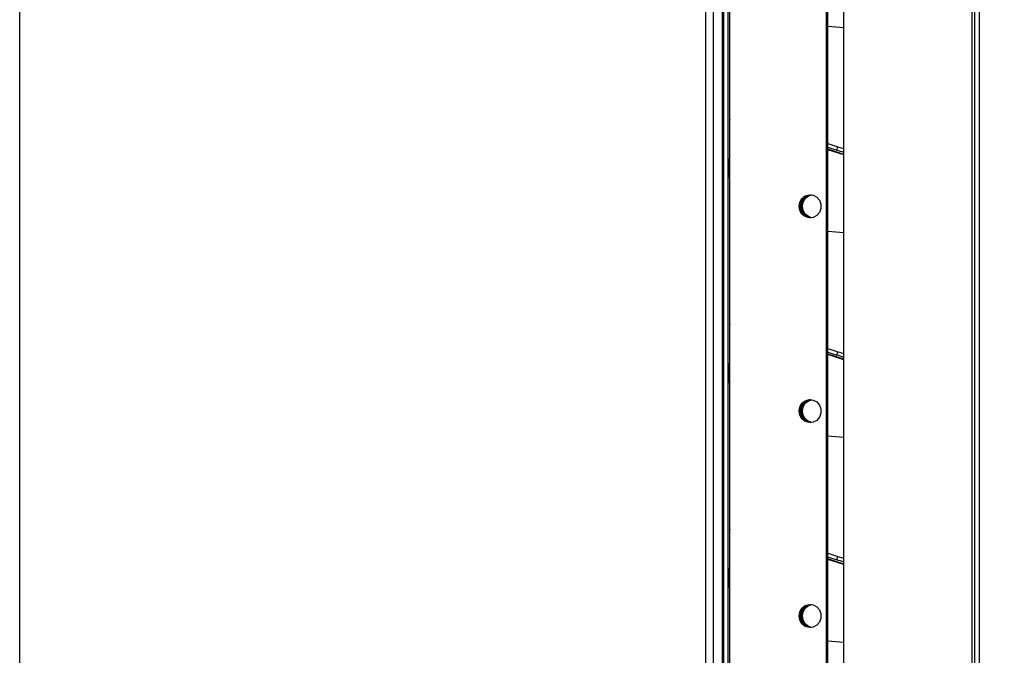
# Model space of a CAD drawing. Header units: millimetres. Extents: x 0 to 39025, y -31299 to 8400.
# Tile 329 of 382: x 17441 to 17663, y 1624 to 1768. Entities that reach past the tile are written whole.
import ezdxf

# ---------------------------------------------------------------- set-up
doc = ezdxf.new("R2010")
doc.units = ezdxf.units.MM
doc.header["$PDSIZE"] = -1
doc.layers.add('DIMENZIJE', color=4, linetype='Continuous')
doc.styles.add('SLDTEXTSTYLE6', font='txt')
doc.dimstyles.new('SLDDIMSTYLE0', dxfattribs={"dimtxt": 3, "dimasz": 3.414889, "dimexe": 0, "dimexo": 0.0625, "dimgap": 0.75, "dimtad": 1, "dimdec": 0, "dimlfac": 20, "dimrnd": 1e-09, "dimzin": 12, "dimdsep": 46, "dimtxsty": 'SLDTEXTSTYLE6', "dimsah": 1, "dimcen": 0.09, "dimadec": 0, "dimazin": 3, "dimtfac": 1, "dimtdec": 0, "dimtofl": 0, "dimtmove": 0, "dimatfit": 3, "dimfxl": 1, "dimfrac": 2, "dimtolj": 1, "dimtzin": 12, "dimarcsym": 0})

# ---------------------------------------------------------------- blocks, each defined once
blk = doc.blocks.new('*U63')
at = {"lineweight": 25}
for points in [[(498.4, 16.45), (498.4, 16.45), (498.4, 557.15), (498.4, 557.15)], [(684.42, 18.46), (684.42, 18.46), (684.42, 557.15), (684.42, 557.15)], [(713.31, 557.15), (713.31, 557.15), (713.31, 16.45), (713.31, 16.45)], [(713.91, 557.15), (713.91, 557.15), (713.91, 16.45), (713.91, 16.45)], [(714.96, 557.15), (714.96, 557.15), (714.96, 16.45), (714.96, 16.45)], [(715, 85.75), (715, 85.75), (715, 557.15), (715, 557.15)], [(657.32, 115.01), (657.32, 115.01), (657.32, 544.18), (657.32, 544.18)], [(657.32, 116.46), (657.32, 116.46), (657.32, 531.12), (657.32, 531.12)], [(658.32, 116.46), (658.32, 116.46), (658.32, 531.12), (658.32, 531.12)], [(656.95, 529.11), (656.95, 529.11), (656.95, 120.93), (656.95, 120.93)], [(658.7, 113.77), (658.7, 113.77), (658.7, 529.5), (658.7, 529.5)], [(653.15, 528.1), (653.15, 528.1), (653.15, 120.93), (653.15, 120.93)], [(654.95, 528.1), (654.95, 528.1), (654.95, 120.93), (654.95, 120.93)], [(680.52, 108.43), (680.52, 108.43), (680.52, 522.6), (680.52, 522.6)], [(680.83, 108.43), (680.83, 108.43), (680.83, 522.6), (680.83, 522.6)], [(680.83, 318.78), (680.83, 318.78), (684.42, 318.51), (684.42, 318.51)], [(658.62, 294.27), (658.62, 294.27), (658.62, 289.01), (658.62, 289.01)], [(658.7, 294.27), (658.7, 294.27), (658.62, 294.27), (658.62, 294.27)], [(680.83, 292.32), (680.83, 292.32), (683.08, 291.58), (683.08, 291.58)], [(680.83, 291.47), (680.83, 291.47), (682.83, 290.81), (682.83, 290.81)], [(682.83, 290.81), (682.83, 290.81), (683.08, 291.58), (683.08, 291.58)], [(658.62, 289.01), (658.62, 289.01), (658.7, 289.01), (658.7, 289.01)], [(684.42, 289.85), (684.42, 289.85), (680.83, 291.02), (680.83, 291.02)], [(684.42, 289.77), (684.42, 289.77), (680.83, 290.93), (680.83, 290.93)], [(658.7, 284.49), (658.7, 284.49), (658.62, 284.49), (658.62, 284.49)], [(680.83, 272.55), (680.83, 272.55), (684.42, 272.27), (684.42, 272.27)], [(658.62, 248.03), (658.62, 248.03), (658.62, 242.78), (658.62, 242.78)], [(658.7, 248.03), (658.7, 248.03), (658.62, 248.03), (658.62, 248.03)], [(680.83, 246.08), (680.83, 246.08), (683.08, 245.34), (683.08, 245.34)], [(680.83, 245.24), (680.83, 245.24), (682.83, 244.58), (682.83, 244.58)], [(684.42, 243.61), (684.42, 243.61), (680.83, 244.78), (680.83, 244.78)], [(684.42, 243.53), (684.42, 243.53), (680.83, 244.7), (680.83, 244.7)], [(682.83, 244.58), (682.83, 244.58), (683.08, 245.34), (683.08, 245.34)], [(658.62, 242.78), (658.62, 242.78), (658.7, 242.78), (658.7, 242.78)], [(658.7, 238.26), (658.7, 238.26), (658.62, 238.26), (658.62, 238.26)], [(680.83, 226.31), (680.83, 226.31), (684.42, 226.03), (684.42, 226.03)], [(658.62, 201.8), (658.62, 201.8), (658.62, 196.55), (658.62, 196.55)], [(658.7, 201.8), (658.7, 201.8), (658.62, 201.8), (658.62, 201.8)], [(680.83, 199.84), (680.83, 199.84), (683.08, 199.11), (683.08, 199.11)], [(680.83, 199), (680.83, 199), (682.83, 198.35), (682.83, 198.35)], [(684.42, 197.38), (684.42, 197.38), (680.83, 198.55), (680.83, 198.55)], [(684.42, 197.29), (684.42, 197.29), (680.83, 198.46), (680.83, 198.46)], [(682.83, 198.35), (682.83, 198.35), (683.08, 199.11), (683.08, 199.11)], [(658.62, 196.55), (658.62, 196.55), (658.7, 196.55), (658.7, 196.55)], [(658.7, 192.02), (658.7, 192.02), (658.62, 192.02), (658.62, 192.02)], [(680.83, 180.07), (680.83, 180.07), (684.42, 179.8), (684.42, 179.8)]]:
    blk.add_open_spline(points, degree=3, dxfattribs=at)
for points, knots in [([(658.7, 297.79), (658.7, 297.79), (658.65, 297.64), (658.65, 297.64), (658.65, 297.64), (658.63, 297.46), (658.63, 297.46), (658.63, 297.46), (658.62, 297.35), (658.62, 297.35)], [0, 0, 0, 0, 1, 1, 1, 2, 2, 2, 3, 3, 3, 3]), ([(658.62, 297.35), (658.62, 297.35), (658.62, 296.99), (658.62, 296.99), (658.62, 296.99), (658.62, 296.62), (658.62, 296.62), (658.62, 296.62), (658.62, 296.23), (658.62, 296.23), (658.62, 296.23), (658.62, 295.85), (658.62, 295.85), (658.62, 295.85), (658.62, 295.46), (658.62, 295.46), (658.62, 295.46), (658.62, 295.06), (658.62, 295.06), (658.62, 295.06), (658.62, 294.67), (658.62, 294.67), (658.62, 294.67), (658.62, 294.27), (658.62, 294.27)], [0, 0, 0, 0, 1, 1, 1, 2, 2, 2, 3, 3, 3, 4, 4, 4, 5, 5, 5, 6, 6, 6, 7, 7, 7, 8, 8, 8, 8]), ([(683.08, 291.58), (683.08, 291.58), (683.48, 291.45), (683.48, 291.45), (683.48, 291.45), (683.89, 291.32), (683.89, 291.32), (683.89, 291.32), (684.29, 291.18), (684.29, 291.18), (684.29, 291.18), (684.42, 291.14), (684.42, 291.14)], [0, 0, 0, 0, 1, 1, 1, 2, 2, 2, 3, 3, 3, 4, 4, 4, 4]), ([(658.62, 284.49), (658.62, 284.49), (658.62, 284.58), (658.62, 284.58), (658.62, 284.58), (658.62, 284.84), (658.62, 284.84), (658.62, 284.84), (658.62, 285.26), (658.62, 285.26), (658.62, 285.26), (658.62, 285.82), (658.62, 285.82), (658.62, 285.82), (658.62, 286.5), (658.62, 286.5), (658.62, 286.5), (658.62, 287.28), (658.62, 287.28), (658.62, 287.28), (658.62, 288.13), (658.62, 288.13), (658.62, 288.13), (658.62, 289.01), (658.62, 289.01)], [0, 0, 0, 0, 1, 1, 1, 2, 2, 2, 3, 3, 3, 4, 4, 4, 5, 5, 5, 6, 6, 6, 7, 7, 7, 8, 8, 8, 8]), ([(684.42, 290.3), (684.42, 290.3), (684.04, 290.42), (684.04, 290.42), (684.04, 290.42), (683.64, 290.55), (683.64, 290.55), (683.64, 290.55), (683.23, 290.69), (683.23, 290.69), (683.23, 290.69), (682.83, 290.81), (682.83, 290.81)], [0, 0, 0, 0, 1, 1, 1, 2, 2, 2, 3, 3, 3, 4, 4, 4, 4]), ([(674.31, 278.16), (674.31, 278.16), (674.48, 277.21), (674.48, 277.21), (674.48, 277.21), (674.96, 276.39), (674.96, 276.39), (674.96, 276.39), (675.69, 275.82), (675.69, 275.82), (675.69, 275.82), (676.55, 275.55), (676.55, 275.55), (676.55, 275.55), (677.46, 275.64), (677.46, 275.64), (677.46, 275.64), (678.28, 276.06), (678.28, 276.06), (678.28, 276.06), (678.89, 276.78), (678.89, 276.78), (678.89, 276.78), (679.21, 277.67), (679.21, 277.67), (679.21, 277.67), (679.21, 278.63), (679.21, 278.63), (679.21, 278.63), (678.89, 279.53), (678.89, 279.53), (678.89, 279.53), (678.28, 280.24), (678.28, 280.24), (678.28, 280.24), (677.46, 280.67), (677.46, 280.67), (677.46, 280.67), (676.55, 280.75), (676.55, 280.75), (676.55, 280.75), (675.69, 280.49), (675.69, 280.49), (675.69, 280.49), (674.96, 279.92), (674.96, 279.92), (674.96, 279.92), (674.48, 279.1), (674.48, 279.1), (674.48, 279.1), (674.31, 278.16), (674.31, 278.16)], [0, 0, 0, 0, 1, 1, 1, 2, 2, 2, 3, 3, 3, 4, 4, 4, 5, 5, 5, 6, 6, 6, 7, 7, 7, 8, 8, 8, 9, 9, 9, 10, 10, 10, 11, 11, 11, 12, 12, 12, 13, 13, 13, 14, 14, 14, 15, 15, 15, 16, 16, 16, 17, 17, 17, 17]), ([(674.62, 278.16), (674.62, 278.16), (674.79, 279.1), (674.79, 279.1), (674.79, 279.1), (675.27, 279.92), (675.27, 279.92), (675.27, 279.92), (675.99, 280.49), (675.99, 280.49), (675.99, 280.49), (676.86, 280.75), (676.86, 280.75), (676.86, 280.75), (676.94, 280.76), (676.94, 280.76)], [0, 0, 0, 0, 1, 1, 1, 2, 2, 2, 3, 3, 3, 4, 4, 4, 5, 5, 5, 5]), ([(674.8, 278.15), (674.8, 278.15), (674.97, 279.09), (674.97, 279.09), (674.97, 279.09), (675.44, 279.91), (675.44, 279.91), (675.44, 279.91), (676.16, 280.49), (676.16, 280.49), (676.16, 280.49), (677.03, 280.75), (677.03, 280.75), (677.03, 280.75), (677.04, 280.75), (677.04, 280.75)], [0, 0, 0, 0, 1, 1, 1, 2, 2, 2, 3, 3, 3, 4, 4, 4, 5, 5, 5, 5]), ([(675.05, 278.16), (675.05, 278.16), (675.21, 279.1), (675.21, 279.1), (675.21, 279.1), (675.69, 279.92), (675.69, 279.92), (675.69, 279.92), (676.41, 280.49), (676.41, 280.49), (676.41, 280.49), (677.15, 280.74), (677.15, 280.74)], [0, 0, 0, 0, 1, 1, 1, 2, 2, 2, 3, 3, 3, 4, 4, 4, 4]), ([(676.94, 275.55), (676.94, 275.55), (676.86, 275.55), (676.86, 275.55), (676.86, 275.55), (675.99, 275.82), (675.99, 275.82), (675.99, 275.82), (675.27, 276.39), (675.27, 276.39), (675.27, 276.39), (674.79, 277.21), (674.79, 277.21), (674.79, 277.21), (674.62, 278.16), (674.62, 278.16)], [0, 0, 0, 0, 1, 1, 1, 2, 2, 2, 3, 3, 3, 4, 4, 4, 5, 5, 5, 5]), ([(677.01, 275.55), (677.01, 275.55), (676.17, 275.81), (676.17, 275.81), (676.17, 275.81), (675.45, 276.39), (675.45, 276.39), (675.45, 276.39), (674.97, 277.21), (674.97, 277.21), (674.97, 277.21), (674.8, 278.15), (674.8, 278.15)], [0, 0, 0, 0, 1, 1, 1, 2, 2, 2, 3, 3, 3, 4, 4, 4, 4]), ([(677.15, 275.57), (677.15, 275.57), (676.42, 275.82), (676.42, 275.82), (676.42, 275.82), (675.7, 276.39), (675.7, 276.39), (675.7, 276.39), (675.22, 277.21), (675.22, 277.21), (675.22, 277.21), (675.05, 278.16), (675.05, 278.16)], [0, 0, 0, 0, 1, 1, 1, 2, 2, 2, 3, 3, 3, 4, 4, 4, 4]), ([(658.7, 251.55), (658.7, 251.55), (658.65, 251.41), (658.65, 251.41), (658.65, 251.41), (658.63, 251.22), (658.63, 251.22), (658.63, 251.22), (658.62, 251.12), (658.62, 251.12)], [0, 0, 0, 0, 1, 1, 1, 2, 2, 2, 3, 3, 3, 3]), ([(658.62, 251.12), (658.62, 251.12), (658.62, 250.75), (658.62, 250.75), (658.62, 250.75), (658.62, 250.38), (658.62, 250.38), (658.62, 250.38), (658.62, 250), (658.62, 250), (658.62, 250), (658.62, 249.61), (658.62, 249.61), (658.62, 249.61), (658.62, 249.22), (658.62, 249.22), (658.62, 249.22), (658.62, 248.83), (658.62, 248.83), (658.62, 248.83), (658.62, 248.44), (658.62, 248.44), (658.62, 248.44), (658.62, 248.03), (658.62, 248.03)], [0, 0, 0, 0, 1, 1, 1, 2, 2, 2, 3, 3, 3, 4, 4, 4, 5, 5, 5, 6, 6, 6, 7, 7, 7, 8, 8, 8, 8]), ([(684.42, 244.06), (684.42, 244.06), (684.04, 244.19), (684.04, 244.19), (684.04, 244.19), (683.64, 244.32), (683.64, 244.32), (683.64, 244.32), (683.23, 244.45), (683.23, 244.45), (683.23, 244.45), (682.83, 244.58), (682.83, 244.58)], [0, 0, 0, 0, 1, 1, 1, 2, 2, 2, 3, 3, 3, 4, 4, 4, 4]), ([(683.08, 245.34), (683.08, 245.34), (683.48, 245.22), (683.48, 245.22), (683.48, 245.22), (683.89, 245.08), (683.89, 245.08), (683.89, 245.08), (684.29, 244.95), (684.29, 244.95), (684.29, 244.95), (684.42, 244.9), (684.42, 244.9)], [0, 0, 0, 0, 1, 1, 1, 2, 2, 2, 3, 3, 3, 4, 4, 4, 4]), ([(658.62, 238.26), (658.62, 238.26), (658.62, 238.34), (658.62, 238.34), (658.62, 238.34), (658.62, 238.6), (658.62, 238.6), (658.62, 238.6), (658.62, 239.02), (658.62, 239.02), (658.62, 239.02), (658.62, 239.58), (658.62, 239.58), (658.62, 239.58), (658.62, 240.27), (658.62, 240.27), (658.62, 240.27), (658.62, 241.05), (658.62, 241.05), (658.62, 241.05), (658.62, 241.9), (658.62, 241.9), (658.62, 241.9), (658.62, 242.78), (658.62, 242.78)], [0, 0, 0, 0, 1, 1, 1, 2, 2, 2, 3, 3, 3, 4, 4, 4, 5, 5, 5, 6, 6, 6, 7, 7, 7, 8, 8, 8, 8]), ([(674.31, 231.92), (674.31, 231.92), (674.48, 230.98), (674.48, 230.98), (674.48, 230.98), (674.96, 230.16), (674.96, 230.16), (674.96, 230.16), (675.69, 229.58), (675.69, 229.58), (675.69, 229.58), (676.55, 229.32), (676.55, 229.32), (676.55, 229.32), (677.46, 229.4), (677.46, 229.4), (677.46, 229.4), (678.28, 229.83), (678.28, 229.83), (678.28, 229.83), (678.89, 230.54), (678.89, 230.54), (678.89, 230.54), (679.21, 231.44), (679.21, 231.44), (679.21, 231.44), (679.21, 232.4), (679.21, 232.4), (679.21, 232.4), (678.89, 233.29), (678.89, 233.29), (678.89, 233.29), (678.28, 234), (678.28, 234), (678.28, 234), (677.46, 234.43), (677.46, 234.43), (677.46, 234.43), (676.55, 234.52), (676.55, 234.52), (676.55, 234.52), (675.69, 234.26), (675.69, 234.26), (675.69, 234.26), (674.96, 233.68), (674.96, 233.68), (674.96, 233.68), (674.48, 232.86), (674.48, 232.86), (674.48, 232.86), (674.31, 231.92), (674.31, 231.92)], [0, 0, 0, 0, 1, 1, 1, 2, 2, 2, 3, 3, 3, 4, 4, 4, 5, 5, 5, 6, 6, 6, 7, 7, 7, 8, 8, 8, 9, 9, 9, 10, 10, 10, 11, 11, 11, 12, 12, 12, 13, 13, 13, 14, 14, 14, 15, 15, 15, 16, 16, 16, 17, 17, 17, 17]), ([(674.62, 231.92), (674.62, 231.92), (674.79, 232.86), (674.79, 232.86), (674.79, 232.86), (675.27, 233.68), (675.27, 233.68), (675.27, 233.68), (675.99, 234.26), (675.99, 234.26), (675.99, 234.26), (676.86, 234.52), (676.86, 234.52), (676.86, 234.52), (676.94, 234.53), (676.94, 234.53)], [0, 0, 0, 0, 1, 1, 1, 2, 2, 2, 3, 3, 3, 4, 4, 4, 5, 5, 5, 5]), ([(674.8, 231.91), (674.8, 231.91), (674.97, 232.86), (674.97, 232.86), (674.97, 232.86), (675.44, 233.68), (675.44, 233.68), (675.44, 233.68), (676.16, 234.25), (676.16, 234.25), (676.16, 234.25), (677.03, 234.51), (677.03, 234.51), (677.03, 234.51), (677.04, 234.51), (677.04, 234.51)], [0, 0, 0, 0, 1, 1, 1, 2, 2, 2, 3, 3, 3, 4, 4, 4, 5, 5, 5, 5]), ([(675.05, 231.92), (675.05, 231.92), (675.21, 232.86), (675.21, 232.86), (675.21, 232.86), (675.69, 233.68), (675.69, 233.68), (675.69, 233.68), (676.41, 234.26), (676.41, 234.26), (676.41, 234.26), (677.15, 234.5), (677.15, 234.5)], [0, 0, 0, 0, 1, 1, 1, 2, 2, 2, 3, 3, 3, 4, 4, 4, 4]), ([(676.94, 229.31), (676.94, 229.31), (676.86, 229.32), (676.86, 229.32), (676.86, 229.32), (675.99, 229.58), (675.99, 229.58), (675.99, 229.58), (675.27, 230.16), (675.27, 230.16), (675.27, 230.16), (674.79, 230.98), (674.79, 230.98), (674.79, 230.98), (674.62, 231.92), (674.62, 231.92)], [0, 0, 0, 0, 1, 1, 1, 2, 2, 2, 3, 3, 3, 4, 4, 4, 5, 5, 5, 5]), ([(677.01, 229.32), (677.01, 229.32), (676.17, 229.57), (676.17, 229.57), (676.17, 229.57), (675.45, 230.15), (675.45, 230.15), (675.45, 230.15), (674.97, 230.97), (674.97, 230.97), (674.97, 230.97), (674.8, 231.91), (674.8, 231.91)], [0, 0, 0, 0, 1, 1, 1, 2, 2, 2, 3, 3, 3, 4, 4, 4, 4]), ([(677.15, 229.33), (677.15, 229.33), (676.42, 229.58), (676.42, 229.58), (676.42, 229.58), (675.7, 230.16), (675.7, 230.16), (675.7, 230.16), (675.22, 230.98), (675.22, 230.98), (675.22, 230.98), (675.05, 231.92), (675.05, 231.92)], [0, 0, 0, 0, 1, 1, 1, 2, 2, 2, 3, 3, 3, 4, 4, 4, 4]), ([(658.7, 205.31), (658.7, 205.31), (658.65, 205.18), (658.65, 205.18), (658.65, 205.18), (658.63, 204.99), (658.63, 204.99), (658.63, 204.99), (658.62, 204.89), (658.62, 204.89)], [0, 0, 0, 0, 1, 1, 1, 2, 2, 2, 3, 3, 3, 3]), ([(658.62, 204.89), (658.62, 204.89), (658.62, 204.52), (658.62, 204.52), (658.62, 204.52), (658.62, 204.15), (658.62, 204.15), (658.62, 204.15), (658.62, 203.77), (658.62, 203.77), (658.62, 203.77), (658.62, 203.38), (658.62, 203.38), (658.62, 203.38), (658.62, 202.99), (658.62, 202.99), (658.62, 202.99), (658.62, 202.6), (658.62, 202.6), (658.62, 202.6), (658.62, 202.2), (658.62, 202.2), (658.62, 202.2), (658.62, 201.8), (658.62, 201.8)], [0, 0, 0, 0, 1, 1, 1, 2, 2, 2, 3, 3, 3, 4, 4, 4, 5, 5, 5, 6, 6, 6, 7, 7, 7, 8, 8, 8, 8]), ([(684.42, 197.83), (684.42, 197.83), (684.04, 197.95), (684.04, 197.95), (684.04, 197.95), (683.64, 198.09), (683.64, 198.09), (683.64, 198.09), (683.23, 198.22), (683.23, 198.22), (683.23, 198.22), (682.83, 198.35), (682.83, 198.35)], [0, 0, 0, 0, 1, 1, 1, 2, 2, 2, 3, 3, 3, 4, 4, 4, 4]), ([(683.08, 199.11), (683.08, 199.11), (683.48, 198.98), (683.48, 198.98), (683.48, 198.98), (683.89, 198.85), (683.89, 198.85), (683.89, 198.85), (684.29, 198.72), (684.29, 198.72), (684.29, 198.72), (684.42, 198.67), (684.42, 198.67)], [0, 0, 0, 0, 1, 1, 1, 2, 2, 2, 3, 3, 3, 4, 4, 4, 4]), ([(658.62, 192.02), (658.62, 192.02), (658.62, 192.11), (658.62, 192.11), (658.62, 192.11), (658.62, 192.37), (658.62, 192.37), (658.62, 192.37), (658.62, 192.78), (658.62, 192.78), (658.62, 192.78), (658.62, 193.35), (658.62, 193.35), (658.62, 193.35), (658.62, 194.03), (658.62, 194.03), (658.62, 194.03), (658.62, 194.82), (658.62, 194.82), (658.62, 194.82), (658.62, 195.66), (658.62, 195.66), (658.62, 195.66), (658.62, 196.55), (658.62, 196.55)], [0, 0, 0, 0, 1, 1, 1, 2, 2, 2, 3, 3, 3, 4, 4, 4, 5, 5, 5, 6, 6, 6, 7, 7, 7, 8, 8, 8, 8]), ([(674.31, 185.68), (674.31, 185.68), (674.48, 184.74), (674.48, 184.74), (674.48, 184.74), (674.96, 183.92), (674.96, 183.92), (674.96, 183.92), (675.69, 183.34), (675.69, 183.34), (675.69, 183.34), (676.55, 183.08), (676.55, 183.08), (676.55, 183.08), (677.46, 183.17), (677.46, 183.17), (677.46, 183.17), (678.28, 183.6), (678.28, 183.6), (678.28, 183.6), (678.89, 184.31), (678.89, 184.31), (678.89, 184.31), (679.21, 185.2), (679.21, 185.2), (679.21, 185.2), (679.21, 186.16), (679.21, 186.16), (679.21, 186.16), (678.89, 187.06), (678.89, 187.06), (678.89, 187.06), (678.28, 187.77), (678.28, 187.77), (678.28, 187.77), (677.46, 188.2), (677.46, 188.2), (677.46, 188.2), (676.55, 188.28), (676.55, 188.28), (676.55, 188.28), (675.69, 188.02), (675.69, 188.02), (675.69, 188.02), (674.96, 187.44), (674.96, 187.44), (674.96, 187.44), (674.48, 186.62), (674.48, 186.62), (674.48, 186.62), (674.31, 185.68), (674.31, 185.68)], [0, 0, 0, 0, 1, 1, 1, 2, 2, 2, 3, 3, 3, 4, 4, 4, 5, 5, 5, 6, 6, 6, 7, 7, 7, 8, 8, 8, 9, 9, 9, 10, 10, 10, 11, 11, 11, 12, 12, 12, 13, 13, 13, 14, 14, 14, 15, 15, 15, 16, 16, 16, 17, 17, 17, 17]), ([(674.62, 185.68), (674.62, 185.68), (674.79, 186.62), (674.79, 186.62), (674.79, 186.62), (675.27, 187.44), (675.27, 187.44), (675.27, 187.44), (675.99, 188.02), (675.99, 188.02), (675.99, 188.02), (676.86, 188.28), (676.86, 188.28), (676.86, 188.28), (676.94, 188.29), (676.94, 188.29)], [0, 0, 0, 0, 1, 1, 1, 2, 2, 2, 3, 3, 3, 4, 4, 4, 5, 5, 5, 5]), ([(674.8, 185.68), (674.8, 185.68), (674.97, 186.62), (674.97, 186.62), (674.97, 186.62), (675.44, 187.44), (675.44, 187.44), (675.44, 187.44), (676.16, 188.01), (676.16, 188.01), (676.16, 188.01), (677.03, 188.28), (677.03, 188.28), (677.03, 188.28), (677.04, 188.28), (677.04, 188.28)], [0, 0, 0, 0, 1, 1, 1, 2, 2, 2, 3, 3, 3, 4, 4, 4, 5, 5, 5, 5]), ([(675.05, 185.68), (675.05, 185.68), (675.21, 186.62), (675.21, 186.62), (675.21, 186.62), (675.69, 187.44), (675.69, 187.44), (675.69, 187.44), (676.41, 188.02), (676.41, 188.02), (676.41, 188.02), (677.15, 188.27), (677.15, 188.27)], [0, 0, 0, 0, 1, 1, 1, 2, 2, 2, 3, 3, 3, 4, 4, 4, 4]), ([(676.94, 183.07), (676.94, 183.07), (676.86, 183.08), (676.86, 183.08), (676.86, 183.08), (675.99, 183.34), (675.99, 183.34), (675.99, 183.34), (675.27, 183.92), (675.27, 183.92), (675.27, 183.92), (674.79, 184.74), (674.79, 184.74), (674.79, 184.74), (674.62, 185.68), (674.62, 185.68)], [0, 0, 0, 0, 1, 1, 1, 2, 2, 2, 3, 3, 3, 4, 4, 4, 5, 5, 5, 5]), ([(677.01, 183.08), (677.01, 183.08), (676.17, 183.34), (676.17, 183.34), (676.17, 183.34), (675.45, 183.92), (675.45, 183.92), (675.45, 183.92), (674.97, 184.73), (674.97, 184.73), (674.97, 184.73), (674.8, 185.68), (674.8, 185.68)], [0, 0, 0, 0, 1, 1, 1, 2, 2, 2, 3, 3, 3, 4, 4, 4, 4]), ([(677.15, 183.1), (677.15, 183.1), (676.42, 183.34), (676.42, 183.34), (676.42, 183.34), (675.7, 183.92), (675.7, 183.92), (675.7, 183.92), (675.22, 184.74), (675.22, 184.74), (675.22, 184.74), (675.05, 185.68), (675.05, 185.68)], [0, 0, 0, 0, 1, 1, 1, 2, 2, 2, 3, 3, 3, 4, 4, 4, 4])]:
    blk.add_open_spline(points, degree=3, knots=knots, dxfattribs=at)
blk = doc.blocks.new('*D20')
at = {"layer": 'Defpoints', "color": 0, "transparency": 16777216}
for p in [(17490.78, 1876.16), (17443.38, 1465.57), (17894.27, 1465.57)]:
    blk.add_point(p, dxfattribs=at)
at = {"layer": 'DIMENZIJE', "color": 0, "lineweight": -2, "transparency": 16777216}
for p, q in [((17492.03, 1876.16), (17914.27, 1876.16)), ((17894.27, 1807.86), (17894.27, 1533.86)), ((17444.63, 1465.57), (17914.27, 1465.57))]:
    blk.add_line(p, q, dxfattribs=at)
at = {"layer": 'DIMENZIJE', "color": 0, "transparency": 16777216}
for points in [[(17882.88, 1807.86), (17905.65, 1807.86), (17894.27, 1876.16)], [(17882.88, 1533.86), (17905.65, 1533.86), (17894.27, 1465.57)]]:
    blk.add_solid(points, dxfattribs=at)
at = {"layer": 'DIMENZIJE', "color": 0, "transparency": 16777216, "insert": (17849.27, 1670.86), "char_height": 60, "attachment_point": 5, "rotation": 90, "style": 'SLDTEXTSTYLE6'}
blk.add_mtext('\\A1;411', dxfattribs=at)
blk = doc.blocks.new('*D21')
at = {"layer": 'Defpoints', "color": 0, "transparency": 16777216}
for p in [(17491.78, 1935.46), (18095.83, 1935.46), (17443.38, 1465.57)]:
    blk.add_point(p, dxfattribs=at)
at = {"layer": 'DIMENZIJE', "color": 0, "lineweight": -2, "transparency": 16777216}
for p, q in [((17493.03, 1935.46), (18115.83, 1935.46)), ((18095.83, 1533.86), (18095.83, 1867.16)), ((17444.63, 1465.57), (18115.83, 1465.57))]:
    blk.add_line(p, q, dxfattribs=at)
at = {"layer": 'DIMENZIJE', "color": 0, "transparency": 16777216}
for points in [[(18084.45, 1867.16), (18107.21, 1867.16), (18095.83, 1935.46)], [(18084.45, 1533.86), (18107.21, 1533.86), (18095.83, 1465.57)]]:
    blk.add_solid(points, dxfattribs=at)
at = {"layer": 'DIMENZIJE', "color": 0, "transparency": 16777216, "insert": (18049.97, 1700.51), "char_height": 60, "attachment_point": 5, "rotation": 90, "style": 'SLDTEXTSTYLE6'}
blk.add_mtext('\\A1;470', dxfattribs=at)

msp = doc.modelspace()

# ---------------------------------------------------------------- block references
at = {"color": 1}
msp.add_blockref('*U63', (16942.38, 1447.36), dxfattribs=at)

# ---------------------------------------------------------------- dimensions: what is measured, and where the dimension line sits
at = {"layer": 'DIMENZIJE'}
for base, p1, p2, picture, middle in [((18095.83, 1935.46), (17443.38, 1465.57), (17491.78, 1935.46), '*D21', (18049.97, 1700.51)), ((17894.27, 1465.57), (17490.78, 1876.16), (17443.38, 1465.57), '*D20', (17849.27, 1670.86))]:
    dim = msp.add_linear_dim(base=base, p1=p1, p2=p2, angle=90, dimstyle='SLDDIMSTYLE0', override={"dimscale": 20, "dimexe": 1, "dimlfac": 1, "dimdle": 1, "dimtofl": 1}, dxfattribs=at)
    dim.commit()
    dim.dimension.update_dxf_attribs({"geometry": picture, "text_midpoint": middle})

doc.saveas('drawing.dxf')
